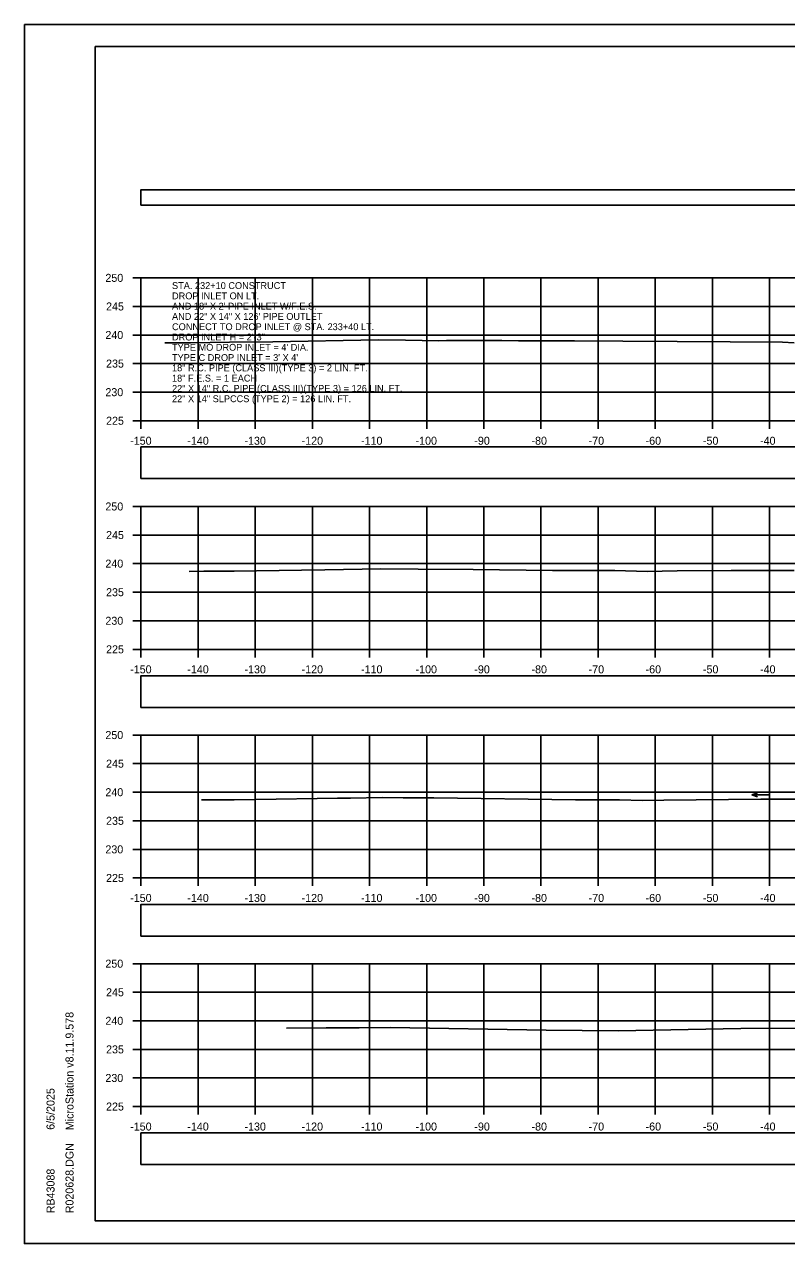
# Model space of a CAD drawing. Extents: x 1369627 to 1374022, y 380035 to 398173.
# Drawn here: x 1371928.1 to 1372061.5, y 387505.6 to 387718.9 of the extents above; entities that cross this region are included whole.
import ezdxf

# ---------------------------------------------------------------- set-up
doc = ezdxf.new("R2010")
doc.units = 0
for name, color, linetype in [('Default', 7, 'Continuous'), ('R_Axis', 7, 'Continuous'), ('R_Axis Annot', 7, 'Continuous'), ('R_Border', 7, 'Continuous'), ('R_Exist Surface', 7, 'Continuous'), ('R_Grid', 7, 'Continuous'), ('R_No Plot', 7, 'Continuous'), ('R_Water Annot', 7, 'Continuous')]:
    doc.layers.add(name, color=color, linetype=linetype)

msp = doc.modelspace()

# ---------------------------------------------------------------- linework, layer by layer
at = {"layer": 'Default'}
for points in [[(1371948.53, 387687.31), (1372248.53, 387687.31), (1372248.53, 387690.02), (1371948.53, 387690.02)], [(1371948.53, 387639.47), (1372248.53, 387639.47), (1372248.53, 387645), (1371948.53, 387645)], [(1371948.53, 387599.44), (1372248.53, 387599.44), (1372248.53, 387604.96), (1371948.53, 387604.96)], [(1371948.53, 387559.43), (1372248.53, 387559.43), (1372248.53, 387564.95), (1371948.53, 387564.95)], [(1371948.53, 387519.47), (1372248.53, 387519.47), (1372248.53, 387524.99), (1371948.53, 387524.99)]]:
    msp.add_lwpolyline(points, close=True, dxfattribs=at)
at = {"layer": 'R_Axis'}
for p, q in [((1371947.13, 387674.59), (1371948.53, 387674.59)), ((1371948.53, 387649.59), (1371948.53, 387674.59)), ((1371947.13, 387669.59), (1371948.53, 387669.59)), ((1371947.13, 387664.59), (1371948.53, 387664.59)), ((1371947.13, 387659.59), (1371948.53, 387659.59)), ((1371947.13, 387654.59), (1371948.53, 387654.59)), ((1371947.13, 387649.59), (1371948.53, 387649.59)), ((1371948.53, 387649.59), (1372248.53, 387649.59)), ((1371948.53, 387648.19), (1371948.53, 387649.59)), ((1371958.53, 387648.19), (1371958.53, 387649.59)), ((1371968.53, 387648.19), (1371968.53, 387649.59)), ((1371978.53, 387648.19), (1371978.53, 387649.59)), ((1371988.53, 387648.19), (1371988.53, 387649.59)), ((1371998.53, 387648.19), (1371998.53, 387649.59)), ((1372008.53, 387648.19), (1372008.53, 387649.59)), ((1372018.53, 387648.19), (1372018.53, 387649.59)), ((1372028.53, 387648.19), (1372028.53, 387649.59)), ((1372038.53, 387648.19), (1372038.53, 387649.59)), ((1372048.53, 387648.19), (1372048.53, 387649.59)), ((1372058.53, 387648.19), (1372058.53, 387649.59)), ((1371947.13, 387634.59), (1371948.53, 387634.59)), ((1371948.53, 387609.59), (1371948.53, 387634.59)), ((1371947.13, 387629.59), (1371948.53, 387629.59)), ((1371947.13, 387624.59), (1371948.53, 387624.59)), ((1371947.13, 387619.59), (1371948.53, 387619.59)), ((1371947.13, 387614.59), (1371948.53, 387614.59)), ((1371947.13, 387609.59), (1371948.53, 387609.59)), ((1371948.53, 387609.59), (1372248.53, 387609.59)), ((1371948.53, 387608.19), (1371948.53, 387609.59)), ((1371958.53, 387608.19), (1371958.53, 387609.59)), ((1371968.53, 387608.19), (1371968.53, 387609.59)), ((1371978.53, 387608.19), (1371978.53, 387609.59)), ((1371988.53, 387608.19), (1371988.53, 387609.59)), ((1371998.53, 387608.19), (1371998.53, 387609.59)), ((1372008.53, 387608.19), (1372008.53, 387609.59)), ((1372018.53, 387608.19), (1372018.53, 387609.59)), ((1372028.53, 387608.19), (1372028.53, 387609.59)), ((1372038.53, 387608.19), (1372038.53, 387609.59)), ((1372048.53, 387608.19), (1372048.53, 387609.59)), ((1372058.53, 387608.19), (1372058.53, 387609.59)), ((1371947.13, 387594.59), (1371948.53, 387594.59)), ((1371948.53, 387569.59), (1371948.53, 387594.59)), ((1371947.13, 387589.59), (1371948.53, 387589.59)), ((1371947.13, 387584.59), (1371948.53, 387584.59)), ((1371947.13, 387579.59), (1371948.53, 387579.59)), ((1371947.13, 387574.59), (1371948.53, 387574.59)), ((1371947.13, 387569.59), (1371948.53, 387569.59)), ((1371948.53, 387569.59), (1372248.53, 387569.59)), ((1371948.53, 387568.19), (1371948.53, 387569.59)), ((1371958.53, 387568.19), (1371958.53, 387569.59)), ((1371968.53, 387568.19), (1371968.53, 387569.59)), ((1371978.53, 387568.19), (1371978.53, 387569.59)), ((1371988.53, 387568.19), (1371988.53, 387569.59)), ((1371998.53, 387568.19), (1371998.53, 387569.59)), ((1372008.53, 387568.19), (1372008.53, 387569.59)), ((1372018.53, 387568.19), (1372018.53, 387569.59)), ((1372028.53, 387568.19), (1372028.53, 387569.59)), ((1372038.53, 387568.19), (1372038.53, 387569.59)), ((1372048.53, 387568.19), (1372048.53, 387569.59)), ((1372058.53, 387568.19), (1372058.53, 387569.59)), ((1371947.13, 387554.59), (1371948.53, 387554.59)), ((1371948.53, 387529.59), (1371948.53, 387554.59)), ((1371947.13, 387549.59), (1371948.53, 387549.59)), ((1371947.13, 387544.59), (1371948.53, 387544.59)), ((1371947.13, 387539.59), (1371948.53, 387539.59)), ((1371947.13, 387534.59), (1371948.53, 387534.59)), ((1371947.13, 387529.59), (1371948.53, 387529.59)), ((1371948.53, 387529.59), (1372248.53, 387529.59)), ((1371948.53, 387528.19), (1371948.53, 387529.59)), ((1371958.53, 387528.19), (1371958.53, 387529.59)), ((1371968.53, 387528.19), (1371968.53, 387529.59)), ((1371978.53, 387528.19), (1371978.53, 387529.59)), ((1371988.53, 387528.19), (1371988.53, 387529.59)), ((1371998.53, 387528.19), (1371998.53, 387529.59)), ((1372008.53, 387528.19), (1372008.53, 387529.59)), ((1372018.53, 387528.19), (1372018.53, 387529.59)), ((1372028.53, 387528.19), (1372028.53, 387529.59)), ((1372038.53, 387528.19), (1372038.53, 387529.59)), ((1372048.53, 387528.19), (1372048.53, 387529.59)), ((1372058.53, 387528.19), (1372058.53, 387529.59))]:
    msp.add_line(p, q, dxfattribs=at)
at = {"layer": 'R_Border'}
for p, q in [((1371940.53, 387715.05), (1372256.71, 387715.05)), ((1371940.53, 387509.59), (1371940.53, 387715.05)), ((1371940.53, 387509.59), (1371940.53, 387509.59)), ((1372256.71, 387509.59), (1371940.53, 387509.59))]:
    msp.add_line(p, q, dxfattribs=at)
at = {"layer": 'R_Exist Surface'}
for points in [[(1371952.7, 387663.2), (1371954.18, 387663.21), (1371955.42, 387663.22), (1371957.22, 387663.23), (1371964.03, 387663.34), (1371971.62, 387663.38), (1371990.09, 387663.76), (1371994.82, 387663.71), (1372000.68, 387663.6), (1372002.01, 387663.65), (1372011.68, 387663.61), (1372014.61, 387663.59), (1372024.41, 387663.55), (1372032.88, 387663.49), (1372042.38, 387663.45), (1372051.62, 387663.38), (1372060.78, 387663.34), (1372062.82, 387663.2)], [(1371956.96, 387623.22), (1371959.53, 387623.24), (1371961.68, 387623.25), (1371964.82, 387623.28), (1371976.64, 387623.47), (1371980.68, 387623.49), (1371990.51, 387623.69), (1371997.05, 387623.62), (1372006.68, 387623.58), (1372020.54, 387623.4), (1372031.43, 387623.36), (1372037.09, 387623.19), (1372042.39, 387623.31), (1372051.8, 387623.41), (1372062.83, 387623.36)], [(1371959.1, 387583.24), (1371962.21, 387583.25), (1371964.82, 387583.27), (1371968.61, 387583.3), (1371982.94, 387583.53), (1371985.21, 387583.54), (1371990.72, 387583.66), (1371994.39, 387583.61), (1371999.79, 387583.59), (1372024.56, 387583.28), (1372032.26, 387583.25), (1372036.27, 387583.13), (1372040.01, 387583.22), (1372057.02, 387583.39), (1372064.91, 387583.36)], [(1371974.02, 387543.31), (1371980.94, 387543.35), (1371986.74, 387543.39), (1371992.21, 387543.44), (1372019.43, 387542.98), (1372032.02, 387542.85), (1372053.48, 387543.22), (1372068.74, 387543.3)]]:
    msp.add_lwpolyline(points, dxfattribs=at)
at = {"layer": 'R_Grid'}
for p, q in [((1371948.53, 387674.59), (1372248.53, 387674.59)), ((1371948.53, 387649.59), (1371948.53, 387674.59)), ((1371958.53, 387649.59), (1371958.53, 387674.59)), ((1371968.53, 387649.59), (1371968.53, 387674.59)), ((1371978.53, 387649.59), (1371978.53, 387674.59)), ((1371988.53, 387649.59), (1371988.53, 387674.59)), ((1371998.53, 387649.59), (1371998.53, 387674.59)), ((1372008.53, 387649.59), (1372008.53, 387674.59)), ((1372018.53, 387649.59), (1372018.53, 387674.59)), ((1372028.53, 387649.59), (1372028.53, 387674.59)), ((1372038.53, 387649.59), (1372038.53, 387674.59)), ((1372048.53, 387649.59), (1372048.53, 387674.59)), ((1372058.53, 387649.59), (1372058.53, 387674.59)), ((1371948.53, 387669.59), (1372248.53, 387669.59)), ((1371948.53, 387664.59), (1372248.53, 387664.59)), ((1371948.53, 387659.59), (1372248.53, 387659.59)), ((1371948.53, 387654.59), (1372248.53, 387654.59)), ((1371948.53, 387649.59), (1372248.53, 387649.59)), ((1371948.53, 387634.59), (1372248.53, 387634.59)), ((1371948.53, 387609.59), (1371948.53, 387634.59)), ((1371958.53, 387609.59), (1371958.53, 387634.59)), ((1371968.53, 387609.59), (1371968.53, 387634.59)), ((1371978.53, 387609.59), (1371978.53, 387634.59)), ((1371988.53, 387609.59), (1371988.53, 387634.59)), ((1371998.53, 387609.59), (1371998.53, 387634.59)), ((1372008.53, 387609.59), (1372008.53, 387634.59)), ((1372018.53, 387609.59), (1372018.53, 387634.59)), ((1372028.53, 387609.59), (1372028.53, 387634.59)), ((1372038.53, 387609.59), (1372038.53, 387634.59)), ((1372048.53, 387609.59), (1372048.53, 387634.59)), ((1372058.53, 387609.59), (1372058.53, 387634.59)), ((1371948.53, 387629.59), (1372248.53, 387629.59)), ((1371948.53, 387624.59), (1372248.53, 387624.59)), ((1371948.53, 387619.59), (1372248.53, 387619.59)), ((1371948.53, 387614.59), (1372248.53, 387614.59)), ((1371948.53, 387609.59), (1372248.53, 387609.59)), ((1371948.53, 387594.59), (1372248.53, 387594.59)), ((1371948.53, 387569.59), (1371948.53, 387594.59)), ((1371958.53, 387569.59), (1371958.53, 387594.59)), ((1371968.53, 387569.59), (1371968.53, 387594.59)), ((1371978.53, 387569.59), (1371978.53, 387594.59)), ((1371988.53, 387569.59), (1371988.53, 387594.59)), ((1371998.53, 387569.59), (1371998.53, 387594.59)), ((1372008.53, 387569.59), (1372008.53, 387594.59)), ((1372018.53, 387569.59), (1372018.53, 387594.59)), ((1372028.53, 387569.59), (1372028.53, 387594.59)), ((1372038.53, 387569.59), (1372038.53, 387594.59)), ((1372048.53, 387569.59), (1372048.53, 387594.59)), ((1372058.53, 387569.59), (1372058.53, 387594.59)), ((1371948.53, 387589.59), (1372248.53, 387589.59)), ((1371948.53, 387584.59), (1372248.53, 387584.59)), ((1371948.53, 387579.59), (1372248.53, 387579.59)), ((1371948.53, 387574.59), (1372248.53, 387574.59)), ((1371948.53, 387569.59), (1372248.53, 387569.59)), ((1371948.53, 387554.59), (1372248.53, 387554.59)), ((1371948.53, 387529.59), (1371948.53, 387554.59)), ((1371958.53, 387529.59), (1371958.53, 387554.59)), ((1371968.53, 387529.59), (1371968.53, 387554.59)), ((1371978.53, 387529.59), (1371978.53, 387554.59)), ((1371988.53, 387529.59), (1371988.53, 387554.59)), ((1371998.53, 387529.59), (1371998.53, 387554.59)), ((1372008.53, 387529.59), (1372008.53, 387554.59)), ((1372018.53, 387529.59), (1372018.53, 387554.59)), ((1372028.53, 387529.59), (1372028.53, 387554.59)), ((1372038.53, 387529.59), (1372038.53, 387554.59)), ((1372048.53, 387529.59), (1372048.53, 387554.59)), ((1372058.53, 387529.59), (1372058.53, 387554.59)), ((1371948.53, 387549.59), (1372248.53, 387549.59)), ((1371948.53, 387544.59), (1372248.53, 387544.59)), ((1371948.53, 387539.59), (1372248.53, 387539.59)), ((1371948.53, 387534.59), (1372248.53, 387534.59)), ((1371948.53, 387529.59), (1372248.53, 387529.59))]:
    msp.add_line(p, q, dxfattribs=at)
at = {"layer": 'R_No Plot'}
for p, q in [((1371928.13, 387718.94), (1372261.46, 387718.94)), ((1371928.13, 387505.61), (1372261.46, 387505.61))]:
    msp.add_line(p, q, dxfattribs=at)
for points in [[(1371928.12, 387718.94), (1372261.46, 387718.94), (1372261.46, 387505.61), (1371928.12, 387505.61)], [(1372174.45, 387715.05), (1372194.07, 387715.05), (1372194.07, 387705.17), (1372210.18, 387705.17), (1372233.38, 387705.17), (1372233.38, 387672.5), (1372256.59, 387672.5), (1372256.71, 387509.59), (1371940.53, 387509.59), (1371940.53, 387715.05)]]:
    msp.add_lwpolyline(points, close=True, dxfattribs=at)
at = {"layer": 'R_Water Annot'}
for p, q in [((1372055.45, 387584.13), (1372056.41, 387584.48)), ((1372058.6, 387584.13), (1372055.45, 387584.13)), ((1372055.45, 387584.13), (1372056.41, 387583.78))]:
    msp.add_line(p, q, dxfattribs=at)

# ---------------------------------------------------------------- texts
at = {"layer": 'R_Axis Annot'}
for s, p in [('250', (1371942.3, 387673.89)), ('245', (1371942.42, 387668.89)), ('240', (1371942.3, 387663.89)), ('235', (1371942.42, 387658.89)), ('230', (1371942.3, 387653.89)), ('225', (1371942.42, 387648.89)), ('-150', (1371946.64, 387645.39)), ('-140', (1371956.64, 387645.39)), ('-130', (1371966.64, 387645.39)), ('-120', (1371976.64, 387645.39)), ('-110', (1371987.04, 387645.39)), ('-100', (1371996.58, 387645.39)), ('-90', (1372006.87, 387645.39)), ('-80', (1372016.87, 387645.39)), ('-70', (1372026.87, 387645.39)), ('-60', (1372036.84, 387645.39)), ('-50', (1372046.87, 387645.39)), ('-40', (1372056.87, 387645.39)), ('250', (1371942.3, 387633.89)), ('245', (1371942.42, 387628.89)), ('240', (1371942.3, 387623.89)), ('235', (1371942.42, 387618.89)), ('230', (1371942.3, 387613.89)), ('225', (1371942.42, 387608.89)), ('-150', (1371946.64, 387605.39)), ('-140', (1371956.64, 387605.39)), ('-130', (1371966.64, 387605.39)), ('-120', (1371976.64, 387605.39)), ('-110', (1371987.04, 387605.39)), ('-100', (1371996.58, 387605.39)), ('-90', (1372006.87, 387605.39)), ('-80', (1372016.87, 387605.39)), ('-70', (1372026.87, 387605.39)), ('-60', (1372036.84, 387605.39)), ('-50', (1372046.87, 387605.39)), ('-40', (1372056.87, 387605.39)), ('250', (1371942.3, 387593.89)), ('245', (1371942.42, 387588.89)), ('240', (1371942.3, 387583.89)), ('235', (1371942.42, 387578.89)), ('230', (1371942.3, 387573.89)), ('225', (1371942.42, 387568.89)), ('-150', (1371946.64, 387565.39)), ('-140', (1371956.64, 387565.39)), ('-130', (1371966.64, 387565.39)), ('-120', (1371976.64, 387565.39)), ('-110', (1371987.04, 387565.39)), ('-100', (1371996.58, 387565.39)), ('-90', (1372006.87, 387565.39)), ('-80', (1372016.87, 387565.39)), ('-70', (1372026.87, 387565.39)), ('-60', (1372036.84, 387565.39)), ('-50', (1372046.87, 387565.39)), ('-40', (1372056.87, 387565.39)), ('250', (1371942.3, 387553.89)), ('245', (1371942.42, 387548.89)), ('240', (1371942.3, 387543.89)), ('235', (1371942.42, 387538.89)), ('230', (1371942.3, 387533.89)), ('225', (1371942.42, 387528.89)), ('-150', (1371946.64, 387525.39)), ('-140', (1371956.64, 387525.39)), ('-130', (1371966.64, 387525.39)), ('-120', (1371976.64, 387525.39)), ('-110', (1371987.04, 387525.39)), ('-100', (1371996.58, 387525.39)), ('-90', (1372006.87, 387525.39)), ('-80', (1372016.87, 387525.39)), ('-70', (1372026.87, 387525.39)), ('-60', (1372036.84, 387525.39)), ('-50', (1372046.87, 387525.39)), ('-40', (1372056.87, 387525.39))]:
    msp.add_text(s, height=1.4, dxfattribs=at).set_placement(p)
at = {"layer": 'R_Border'}
for s, p in [('MicroStation v8.11.9.578', (1371936.72, 387525.45)), ('6/5/2025', (1371933.4, 387525.52)), ('R020628.DGN', (1371936.72, 387510.91)), ('RB43088', (1371933.4, 387510.91))]:
    msp.add_text(s, height=1.4, rotation=90, dxfattribs=at).set_placement(p)
at = {"layer": 'R_Water Annot'}
for s, p in [('STA. 232+10 CONSTRUCT', (1371953.96, 387672.64)), ('DROP INLET ON LT.', (1371953.96, 387670.84)), ('AND 18" X 2\' PIPE INLET W/F.E.S.', (1371953.96, 387669.04)), ('AND 22" X 14" X 126\' PIPE OUTLET', (1371953.96, 387667.24)), ('CONNECT TO DROP INLET @ STA. 233+40 LT.', (1371953.96, 387665.44)), ('DROP INLET H = 2\'-3"', (1371953.96, 387663.64)), ("TYPE MO DROP INLET = 4' DIA.", (1371953.96, 387661.84)), ("TYPE C DROP INLET = 3' X 4'", (1371953.96, 387660.04)), ('18" R.C. PIPE (CLASS III)(TYPE 3) = 2 LIN. FT.', (1371953.96, 387658.24)), ('22" X 14" R.C. PIPE (CLASS III)(TYPE 3) = 126 LIN. FT.', (1371953.96, 387654.64)), ('18" F.E.S. = 1 EACH', (1371953.96, 387656.44)), ('22" X 14" SLPCCS (TYPE 2) = 126 LIN. FT.', (1371953.96, 387652.84))]:
    msp.add_text(s, height=1.2, dxfattribs=at).set_placement(p)

doc.saveas('drawing.dxf')
